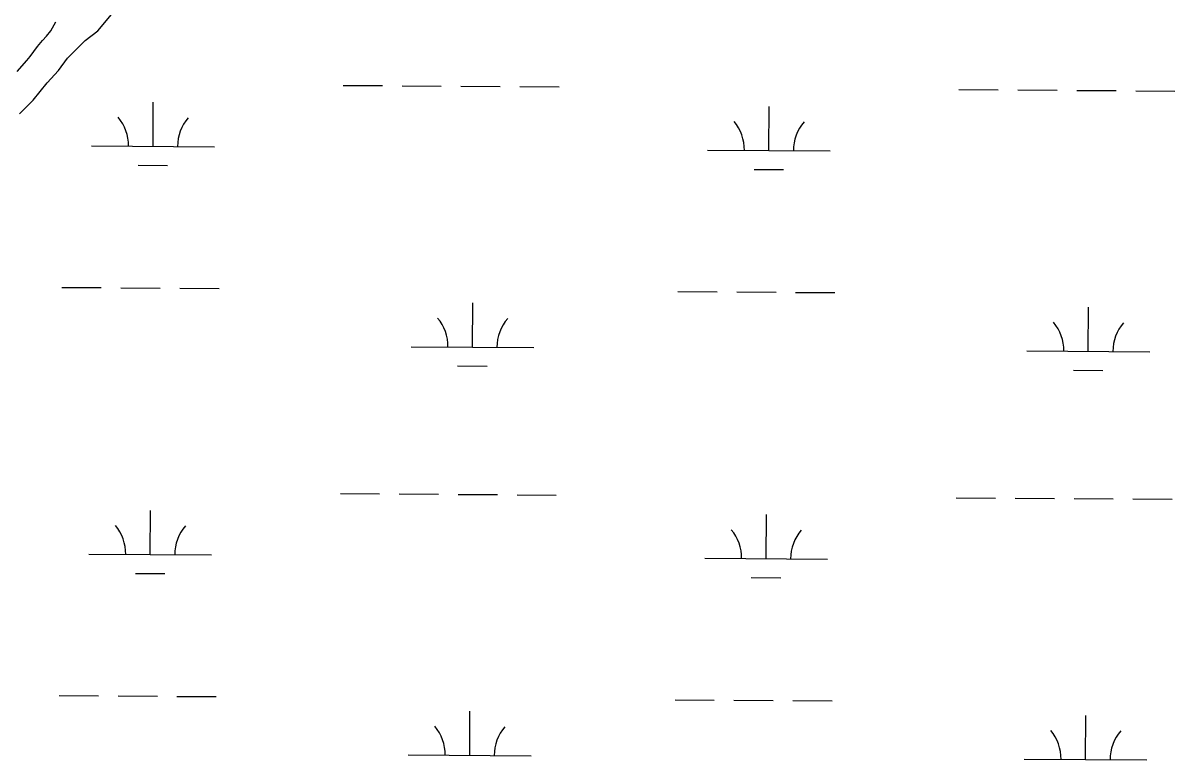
# Model space of a CAD drawing. Extents: x 3172231 to 3210228, y 940198 to 965780.
# Drawn here: x 3180193 to 3181132, y 962121 to 962721 of the extents above; entities that cross this region are included whole.
import ezdxf

# ---------------------------------------------------------------- set-up
doc = ezdxf.new("R2010")
doc.units = 0
doc.layers.add('V-SITE-VEGE', color=7, linetype='Continuous')
doc.layers.add('V-WETL-SWMP', color=7, linetype='Continuous')

msp = doc.modelspace()

# ---------------------------------------------------------------- linework, layer by layer
at = {"layer": 'V-SITE-VEGE'}
msp.add_lwpolyline([(3180190.023, 962647.486), (3180201.332, 962658.592), (3180212.667, 962672.754), (3180221.928, 962682.861), (3180229.152, 962692.986), (3180243.543, 962707.122), (3180253.806, 962715.18), (3180265.133, 962728.324), (3180282.6, 962744.471), (3180292.89, 962755.585)], dxfattribs=at)
at = {"layer": 'V-WETL-SWMP'}
for p, q in [((3180453.807, 962670.707), (3180485.806, 962670.49)), ((3180501.806, 962670.381), (3180533.805, 962670.163)), ((3180549.805, 962670.054), (3180581.804, 962669.836)), ((3180597.803, 962669.727), (3180629.803, 962669.509)), ((3180955.703, 962667.291), (3180987.702, 962667.073)), ((3181003.702, 962666.964), (3181035.701, 962666.746)), ((3181051.701, 962666.637), (3181083.7, 962666.42)), ((3181099.7, 962666.311), (3181131.699, 962666.093)), ((3180298.873, 962621.019), (3180299.118, 962657.018)), ((3180800.769, 962617.602), (3180801.014, 962653.602)), ((3180248.874, 962621.359), (3180348.872, 962620.679)), ((3180750.771, 962617.943), (3180850.768, 962617.262)), ((3180286.768, 962605.67), (3180310.768, 962605.507)), ((3180788.665, 962602.253), (3180812.664, 962602.09)), ((3180224.681, 962506.089), (3180256.68, 962505.871)), ((3180272.68, 962505.762), (3180304.679, 962505.545)), ((3180320.679, 962505.436), (3180352.678, 962505.218)), ((3180726.577, 962502.673), (3180758.577, 962502.455)), ((3180774.576, 962502.346), (3180806.575, 962502.128)), ((3180822.575, 962502.019), (3180854.574, 962501.801)), ((3180559.201, 962457.381), (3180559.446, 962493.38)), ((3181061.097, 962453.965), (3181061.343, 962489.964)), ((3180509.202, 962457.721), (3180609.2, 962457.041)), ((3181011.099, 962454.305), (3181111.096, 962453.624)), ((3180547.096, 962442.032), (3180571.096, 962441.869)), ((3181048.993, 962438.616), (3181072.992, 962438.452)), ((3180451.542, 962338.04), (3180483.542, 962337.822)), ((3180499.541, 962337.713), (3180531.54, 962337.496)), ((3180547.54, 962337.387), (3180579.539, 962337.169)), ((3180595.539, 962337.06), (3180627.538, 962336.842)), ((3180953.439, 962334.624), (3180985.438, 962334.406)), ((3181001.437, 962334.297), (3181033.437, 962334.079)), ((3181049.436, 962333.97), (3181081.436, 962333.752)), ((3181097.435, 962333.643), (3181129.435, 962333.426)), ((3180296.608, 962288.352), (3180296.854, 962324.351)), ((3180798.505, 962284.935), (3180798.75, 962320.934)), ((3180246.61, 962288.692), (3180346.607, 962288.011)), ((3180748.506, 962285.275), (3180848.504, 962284.595)), ((3180284.504, 962273.003), (3180308.503, 962272.839)), ((3180786.4, 962269.586), (3180810.399, 962269.423)), ((3180222.416, 962173.422), (3180254.416, 962173.204)), ((3180270.415, 962173.095), (3180302.415, 962172.877)), ((3180318.414, 962172.768), (3180350.413, 962172.551)), ((3180724.313, 962170.005), (3180756.312, 962169.788)), ((3180772.312, 962169.679), (3180804.311, 962169.461)), ((3180820.311, 962169.352), (3180852.31, 962169.134)), ((3180556.937, 962124.714), (3180557.182, 962160.713)), ((3181058.833, 962121.297), (3181059.078, 962157.296)), ((3180506.938, 962125.054), (3180606.935, 962124.373)), ((3181008.834, 962121.638), (3181108.832, 962120.957))]:
    msp.add_line(p, q, dxfattribs=at)
msp.add_lwpolyline([(3180188.048, 962681.89), (3180195.938, 962690.824), (3180198.897, 962694.298), (3180201.854, 962698.267), (3180204.811, 962702.236), (3180208.755, 962707.198), (3180212.209, 962710.673), (3180215.659, 962715.139), (3180219.595, 962722.576)], dxfattribs=at)
for centre, start, end in [((3180243.635, 962621.87), 358.838165, 40.381824), ((3180354.118, 962621.118), 138.838162, 180.381821), ((3180745.531, 962618.453), 358.838165, 40.381824), ((3180856.014, 962617.701), 138.838162, 180.381821), ((3180503.963, 962458.232), 358.838165, 40.381824), ((3180614.446, 962457.48), 138.838162, 180.381821), ((3181005.859, 962454.815), 358.838165, 40.381824), ((3181116.342, 962454.063), 138.838162, 180.381821), ((3180241.37, 962289.202), 358.838165, 40.381824), ((3180351.853, 962288.45), 138.838162, 180.381821), ((3180743.266, 962285.786), 358.838165, 40.381824), ((3180853.75, 962285.034), 138.838162, 180.381821), ((3180501.698, 962125.565), 358.838165, 40.381824), ((3180612.181, 962124.812), 138.838162, 180.381821), ((3181003.594, 962122.148), 358.838165, 40.381824), ((3181114.078, 962121.396), 138.838162, 180.381821)]:
    msp.add_arc(centre, 35.246, start, end, dxfattribs=at)

doc.saveas('drawing.dxf')
